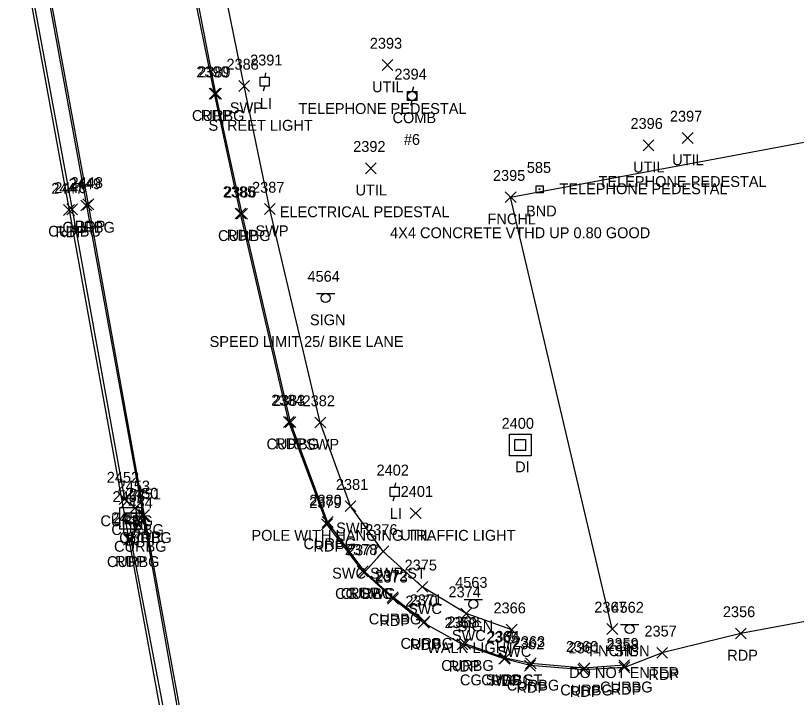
# Model space of a CAD drawing. Extents: x 1690689 to 1696275, y 438760 to 444007.
# Drawn here: x 1691375.5 to 1691519.2, y 440416.7 to 440542 of the extents above; entities that cross this region are included whole.
import ezdxf

# ---------------------------------------------------------------- set-up
doc = ezdxf.new("R2010")
doc.units = 0
for name, color, linetype in [('D_A', 7, 'Continuous'), ('D_I', 7, 'Continuous'), ('DS', 7, 'Continuous'), ('L_A', 7, 'Continuous'), ('L_I', 7, 'Continuous'), ('L_TIC', 7, 'Continuous'), ('Level 18', 7, 'Continuous'), ('LFNC', 7, 'Continuous'), ('M_A', 7, 'Continuous'), ('M_C', 7, 'Continuous'), ('M_I', 7, 'Continuous'), ('P_A', 7, 'Continuous'), ('P_I', 7, 'Continuous'), ('P_TIC', 7, 'Continuous'), ('PET', 7, 'Continuous'), ('R_A', 7, 'Continuous'), ('R_I', 7, 'Continuous'), ('R_TIC', 7, 'Continuous'), ('RC', 7, 'Continuous'), ('RSW', 7, 'Continuous'), ('S_A', 7, 'Continuous'), ('S_C', 7, 'Continuous'), ('S_I', 7, 'Continuous'), ('SSGN', 7, 'Continuous'), ('U_A', 7, 'Continuous'), ('U_C', 7, 'Continuous'), ('U_I', 7, 'Continuous'), ('UDEFAULT', 7, 'Continuous'), ('ULP', 7, 'Continuous'), ('UP', 7, 'Continuous')]:
    doc.layers.add(name, color=color, linetype=linetype)

msp = doc.modelspace()

# ---------------------------------------------------------------- linework, layer by layer
at = {"layer": 'DS'}
for p, q in [((1691466.37, 440465.03), (1691470.37, 440465.03)), ((1691466.37, 440461.03), (1691466.37, 440465.03)), ((1691470.37, 440465.03), (1691470.37, 440461.03)), ((1691467.37, 440462.03), (1691467.37, 440464.03)), ((1691467.37, 440464.03), (1691469.37, 440464.03)), ((1691468.38, 440463.03), (1691468.38, 440463.03)), ((1691468.38, 440463.03), (1691468.38, 440463.03)), ((1691469.37, 440464.03), (1691469.37, 440462.03)), ((1691469.37, 440462.03), (1691467.37, 440462.03)), ((1691470.37, 440461.03), (1691466.37, 440461.03)), ((1691394.69, 440451.56), (1691398.69, 440451.56)), ((1691394.69, 440447.56), (1691394.69, 440451.56)), ((1691398.69, 440451.56), (1691398.69, 440447.56)), ((1691395.69, 440448.56), (1691395.69, 440450.56)), ((1691395.69, 440450.56), (1691397.69, 440450.56)), ((1691397.69, 440450.56), (1691397.69, 440448.56)), ((1691397.69, 440448.56), (1691395.69, 440448.56)), ((1691396.69, 440449.56), (1691396.69, 440449.56)), ((1691396.69, 440449.56), (1691396.69, 440449.56)), ((1691398.69, 440447.56), (1691394.69, 440447.56))]:
    msp.add_line(p, q, dxfattribs=at)
at = {"layer": 'L_TIC'}
for points in [[(1691465.61, 440507.6), (1691467.61, 440509.6)], [(1691467.61, 440507.6), (1691465.61, 440509.6)], [(1691484.31, 440428.23), (1691486.31, 440430.23)], [(1691486.31, 440428.23), (1691484.31, 440430.23)]]:
    msp.add_lwpolyline(points, dxfattribs=at)
at = {"layer": 'Level 18'}
msp.add_lwpolyline([(1691471.31, 440510.68), (1691472.56, 440510.68), (1691472.56, 440509.43), (1691471.31, 440509.43)], close=True, dxfattribs=at)
msp.add_circle((1691471.94, 440510.06), 0.0833, dxfattribs=at)
at = {"layer": 'LFNC'}
msp.add_lwpolyline([(1691485.31, 440429.23), (1691466.61, 440508.6), (1691543.86, 440523.06), (1691612.54, 440535.93)], dxfattribs=at)
at = {"layer": 'P_TIC'}
for points in [[(1691411.15, 440526.64), (1691413.15, 440528.64)], [(1691413.15, 440526.64), (1691411.15, 440528.64)], [(1691384.38, 440505.23), (1691386.38, 440507.23)], [(1691386.38, 440505.23), (1691384.38, 440507.23)], [(1691387.92, 440506.28), (1691389.92, 440508.28)], [(1691389.92, 440506.28), (1691387.92, 440508.28)], [(1691415.92, 440504.6), (1691417.92, 440506.6)], [(1691417.92, 440504.6), (1691415.92, 440506.6)], [(1691424.81, 440466.29), (1691426.81, 440468.29)], [(1691426.81, 440466.29), (1691424.81, 440468.29)], [(1691398.19, 440449.17), (1691400.19, 440451.17)], [(1691400.19, 440449.17), (1691398.19, 440451.17)], [(1691431.83, 440447.46), (1691433.83, 440449.46)], [(1691433.83, 440447.46), (1691431.83, 440449.46)], [(1691395.38, 440444.66), (1691397.38, 440446.66)], [(1691397.38, 440444.66), (1691395.38, 440446.66)], [(1691438.4, 440438.84), (1691440.4, 440440.84)], [(1691440.4, 440438.84), (1691438.4, 440440.84)], [(1691443.98, 440433.77), (1691445.98, 440435.77)], [(1691445.98, 440433.77), (1691443.98, 440435.77)], [(1691449.59, 440429.36), (1691451.59, 440431.36)], [(1691451.59, 440429.36), (1691449.59, 440431.36)], [(1691507.96, 440427.4), (1691509.96, 440429.4)], [(1691509.96, 440427.4), (1691507.96, 440429.4)], [(1691456.75, 440425.39), (1691458.75, 440427.39)], [(1691458.75, 440425.39), (1691456.75, 440427.39)], [(1691493.48, 440423.84), (1691495.48, 440425.84)], [(1691495.48, 440423.84), (1691493.48, 440425.84)], [(1691464.43, 440422.73), (1691466.43, 440424.73)], [(1691466.43, 440422.73), (1691464.43, 440424.73)], [(1691469.17, 440421.5), (1691471.17, 440423.5)], [(1691471.17, 440421.5), (1691469.17, 440423.5)], [(1691478.98, 440420.74), (1691480.98, 440422.74)], [(1691480.98, 440420.74), (1691478.98, 440422.74)], [(1691486.53, 440421.16), (1691488.53, 440423.16)], [(1691488.53, 440421.16), (1691486.53, 440423.16)]]:
    msp.add_lwpolyline(points, dxfattribs=at)
at = {"layer": 'PET'}
for points in [[(1691552.42, 440436.47), (1691508.96, 440428.4), (1691494.48, 440424.84), (1691487.53, 440422.16), (1691479.98, 440421.74), (1691470.17, 440422.5), (1691465.43, 440423.73), (1691457.75, 440426.39), (1691450.59, 440430.36), (1691444.98, 440434.77), (1691439.4, 440439.84), (1691432.83, 440448.46), (1691425.81, 440467.29), (1691416.92, 440505.6), (1691412.15, 440527.64), (1691404.42, 440565.6), (1691397.74, 440602.52), (1691382.41, 440685.3), (1691370.31, 440750.54), (1691330.06, 440958.54), (1691316.82, 441030.69), (1691309.01, 441068.57), (1691294.14, 441127.58)], [(1691327.11, 440842.3), (1691343.83, 440752.44), (1691362.78, 440649.9), (1691372.44, 440596.72), (1691388.92, 440507.28), (1691399.19, 440450.17), (1691407.2, 440406.4), (1691406.31, 440404.65), (1691404.52, 440404.92)], [(1691315.38, 440840.77), (1691339.16, 440752.24), (1691344.67, 440727.73), (1691359.12, 440649.27), (1691368.01, 440600.75), (1691385.38, 440506.23), (1691396.38, 440445.66), (1691403.64, 440405.97), (1691404.52, 440404.92)]]:
    msp.add_lwpolyline(points, dxfattribs=at)
at = {"layer": 'R_TIC'}
for points in [[(1691416.59, 440528.04), (1691418.59, 440530.04)], [(1691418.59, 440528.04), (1691416.59, 440530.04)], [(1691411.4, 440526.61), (1691413.4, 440528.61)], [(1691413.4, 440526.61), (1691411.4, 440528.61)], [(1691384.96, 440505.35), (1691386.96, 440507.35)], [(1691386.96, 440505.35), (1691384.96, 440507.35)], [(1691387.57, 440506.07), (1691389.57, 440508.07)], [(1691389.57, 440506.07), (1691387.57, 440508.07)], [(1691421.3, 440505.42), (1691423.3, 440507.42)], [(1691423.3, 440505.42), (1691421.3, 440507.42)], [(1691416.19, 440504.54), (1691418.19, 440506.54)], [(1691418.19, 440504.54), (1691416.19, 440506.54)], [(1691425.12, 440466.24), (1691427.12, 440468.24)], [(1691427.12, 440466.24), (1691425.12, 440468.24)], [(1691430.59, 440466.18), (1691432.59, 440468.18)], [(1691432.59, 440466.18), (1691430.59, 440468.18)], [(1691394.57, 440452.11), (1691396.57, 440454.11)], [(1691396.57, 440452.11), (1691394.57, 440454.11)], [(1691436.15, 440450.8), (1691438.15, 440452.8)], [(1691438.15, 440450.8), (1691436.15, 440452.8)], [(1691396.57, 440450.5), (1691398.57, 440452.5)], [(1691398.57, 440450.5), (1691396.57, 440452.5)], [(1691398.02, 440449.03), (1691400.02, 440451.03)], [(1691400.02, 440449.03), (1691398.02, 440451.03)], [(1691431.93, 440447.9), (1691433.93, 440449.9)], [(1691433.93, 440447.9), (1691431.93, 440449.9)], [(1691397.07, 440447.42), (1691399.07, 440449.42)], [(1691399.07, 440447.42), (1691397.07, 440449.42)], [(1691395.76, 440444.61), (1691397.76, 440446.61)], [(1691397.76, 440444.61), (1691395.76, 440446.61)], [(1691442.18, 440442.49), (1691444.18, 440444.49)], [(1691444.18, 440442.49), (1691442.18, 440444.49)], [(1691442.18, 440442.49), (1691444.18, 440444.49)], [(1691444.18, 440442.49), (1691442.18, 440444.49)], [(1691438.78, 440438.75), (1691440.78, 440440.75)], [(1691440.78, 440438.75), (1691438.78, 440440.75)], [(1691438.78, 440438.75), (1691440.78, 440440.75)], [(1691440.78, 440438.75), (1691438.78, 440440.75)], [(1691449.36, 440435.98), (1691451.36, 440437.98)], [(1691451.36, 440435.98), (1691449.36, 440437.98)], [(1691443.92, 440434.07), (1691445.92, 440436.07)], [(1691445.92, 440434.07), (1691443.92, 440436.07)], [(1691457.43, 440431.05), (1691459.43, 440433.05)], [(1691459.43, 440431.05), (1691457.43, 440433.05)], [(1691449.76, 440429.58), (1691451.76, 440431.58)], [(1691451.76, 440429.58), (1691449.76, 440431.58)], [(1691465.81, 440428.1), (1691467.81, 440430.1)], [(1691467.81, 440428.1), (1691465.81, 440430.1)], [(1691457.25, 440425.52), (1691459.25, 440427.52)], [(1691459.25, 440425.52), (1691457.25, 440427.52)], [(1691464.61, 440422.87), (1691466.61, 440424.87)], [(1691466.61, 440422.87), (1691464.61, 440424.87)], [(1691464.61, 440422.87), (1691466.61, 440424.87)], [(1691466.61, 440422.87), (1691464.61, 440424.87)], [(1691469.31, 440421.9), (1691471.31, 440423.9)], [(1691471.31, 440421.9), (1691469.31, 440423.9)], [(1691479.15, 440421.01), (1691481.15, 440423.01)], [(1691481.15, 440421.01), (1691479.15, 440423.01)], [(1691486.48, 440421.56), (1691488.48, 440423.56)], [(1691488.48, 440421.56), (1691486.48, 440423.56)]]:
    msp.add_lwpolyline(points, dxfattribs=at)
at = {"layer": 'RC'}
for points in [[(1691450.76, 440430.58), (1691444.92, 440435.07), (1691439.78, 440439.75), (1691432.93, 440448.9), (1691426.12, 440467.24), (1691417.19, 440505.54), (1691412.4, 440527.61), (1691405.01, 440565.67), (1691398.01, 440602.6), (1691382.66, 440685.49), (1691370.67, 440750.86), (1691351.95, 440846.96), (1691330.25, 440958.42), (1691317.04, 441030.78), (1691309.36, 441068.61), (1691294.46, 441127.62), (1691280.16, 441186.14), (1691271.8, 441225.57)], [(1691326.44, 440842.32), (1691343.27, 440752.33), (1691362.34, 440649.71), (1691372.07, 440596.75), (1691388.57, 440507.07), (1691399.02, 440450.03), (1691406.75, 440406.47), (1691406.03, 440405.14), (1691404.87, 440405.37)], [(1691369.88, 440592.69), (1691385.96, 440506.35), (1691395.57, 440453.11), (1691397.57, 440451.5), (1691398.07, 440448.42), (1691396.76, 440445.61), (1691404.32, 440406.1), (1691404.87, 440405.37)], [(1691487.48, 440422.56), (1691480.15, 440422.01), (1691470.31, 440422.9), (1691465.61, 440423.87), (1691458.25, 440426.52)]]:
    msp.add_lwpolyline(points, dxfattribs=at)
at = {"layer": 'RSW'}
for points in [[(1691443.18, 440443.49), (1691437.15, 440451.8), (1691431.59, 440467.18), (1691422.3, 440506.42), (1691417.59, 440529.04), (1691409.95, 440566.67), (1691402.99, 440604.6), (1691387.94, 440685.95), (1691375.88, 440751.37), (1691356.89, 440847.96), (1691335.56, 440959.35), (1691322.05, 441031.91), (1691314.28, 441069.9), (1691299.65, 441129.23)], [(1691465.61, 440423.87), (1691466.81, 440429.1), (1691458.43, 440432.05), (1691450.36, 440436.98), (1691443.18, 440443.49), (1691439.78, 440439.75)]]:
    msp.add_lwpolyline(points, dxfattribs=at)
at = {"layer": 'SSGN'}
for p, q in [((1691430.91, 440490.92), (1691434.24, 440490.92)), ((1691432.56, 440490.08), (1691432.56, 440490.08)), ((1691458.08, 440434.65), (1691461.41, 440434.65)), ((1691459.73, 440433.81), (1691459.73, 440433.81)), ((1691486.84, 440430.06), (1691490.17, 440430.06)), ((1691488.49, 440429.23), (1691488.49, 440429.23))]:
    msp.add_line(p, q, dxfattribs=at)
for centre in [(1691432.56, 440490.08), (1691459.73, 440433.81), (1691488.49, 440429.23)]:
    msp.add_circle(centre, 0.833, dxfattribs=at)
at = {"layer": 'UDEFAULT'}
for points in [[(1691442.96, 440531.89), (1691444.96, 440533.89)], [(1691444.96, 440531.89), (1691442.96, 440533.89)], [(1691498.16, 440518.48), (1691500.16, 440520.48)], [(1691500.16, 440518.48), (1691498.16, 440520.48)], [(1691490.96, 440517.15), (1691492.96, 440519.15)], [(1691492.96, 440517.15), (1691490.96, 440519.15)], [(1691439.9, 440512.92), (1691441.9, 440514.92)], [(1691441.9, 440512.92), (1691439.9, 440514.92)], [(1691448.15, 440449.51), (1691450.15, 440451.51)], [(1691450.15, 440449.51), (1691448.15, 440451.51)]]:
    msp.add_lwpolyline(points, dxfattribs=at)
at = {"layer": 'ULP'}
for p, q in [((1691420.54, 440528.98), (1691420.54, 440530.64)), ((1691420.54, 440530.64), (1691422.2, 440530.64)), ((1691421.54, 440531.48), (1691421.37, 440530.64)), ((1691422.2, 440530.64), (1691422.2, 440528.98)), ((1691422.2, 440528.98), (1691420.54, 440528.98)), ((1691421.12, 440528.14), (1691421.37, 440528.98)), ((1691421.37, 440529.81), (1691421.37, 440529.81)), ((1691445.44, 440456.11), (1691445.27, 440455.27)), ((1691444.44, 440453.61), (1691444.44, 440455.27)), ((1691444.44, 440455.27), (1691446.11, 440455.27)), ((1691445.27, 440454.44), (1691445.27, 440454.44)), ((1691446.11, 440455.27), (1691446.11, 440453.61)), ((1691446.11, 440453.61), (1691444.44, 440453.61)), ((1691445.02, 440452.77), (1691445.27, 440453.61))]:
    msp.add_line(p, q, dxfattribs=at)
at = {"layer": 'UP'}
for p, q in [((1691448.73, 440528.88), (1691448.48, 440528.04)), ((1691447.65, 440526.38), (1691447.65, 440528.04)), ((1691447.65, 440528.04), (1691449.32, 440528.04)), ((1691449.32, 440528.04), (1691449.32, 440526.38)), ((1691449.32, 440526.38), (1691447.65, 440526.38)), ((1691448.23, 440525.54), (1691448.48, 440526.38)), ((1691448.48, 440527.21), (1691448.48, 440527.21))]:
    msp.add_line(p, q, dxfattribs=at)
msp.add_circle((1691448.48, 440527.21), 0.833, dxfattribs=at)

# ---------------------------------------------------------------- texts
at = {"layer": 'D_A'}
for p in [(1691467.43, 440458.03), (1691395.75, 440444.56)]:
    msp.add_text('DI', height=2, dxfattribs=at).set_placement(p)
at = {"layer": 'D_I'}
for s, p in [('2400', (1691464.95, 440466.03)), ('2456', (1691393.38, 440452.56))]:
    msp.add_text(s, height=2, dxfattribs=at).set_placement(p)
at = {"layer": 'L_A'}
for p in [(1691462.35, 440503.6), (1691481.05, 440424.23)]:
    msp.add_text('FNCHL', height=2, dxfattribs=at).set_placement(p)
at = {"layer": 'L_I'}
for s, p in [('2395', (1691463.35, 440511.6)), ('2367', (1691482, 440432.23))]:
    msp.add_text(s, height=2, dxfattribs=at).set_placement(p)
at = {"layer": 'M_A'}
msp.add_text('BND', height=2, dxfattribs=at).set_placement((1691469.43, 440505.06))
at = {"layer": 'M_C'}
msp.add_text('4X4 CONCRETE VTHD UP 0.80 GOOD', height=2, dxfattribs=at).set_placement((1691444.43, 440501.06))
at = {"layer": 'M_I'}
msp.add_text('585', height=2, dxfattribs=at).set_placement((1691469.58, 440513.06))
at = {"layer": 'P_A'}
for p in [(1691409.63, 440522.64), (1691382.87, 440501.23), (1691386.41, 440502.28), (1691414.41, 440500.6), (1691423.3, 440462.29), (1691396.68, 440445.17), (1691430.32, 440443.46), (1691393.86, 440440.66), (1691436.89, 440434.84), (1691442.47, 440429.77), (1691448.07, 440425.36), (1691506.45, 440423.4), (1691455.24, 440421.39), (1691491.97, 440419.84), (1691462.91, 440418.73), (1691467.66, 440417.5), (1691477.47, 440416.74), (1691485.02, 440417.16)]:
    msp.add_text('RDP', height=2, dxfattribs=at).set_placement(p)
at = {"layer": 'P_I'}
for s, p in [('2390', (1691408.8, 440530.64)), ('2448', (1691385.66, 440510.28)), ('2447', (1691382.12, 440509.23)), ('2385', (1691413.66, 440508.6)), ('2384', (1691422.55, 440470.29)), ('2450', (1691395.84, 440453.17)), ('2379', (1691429.56, 440451.46)), ('2457', (1691393.12, 440448.66)), ('2378', (1691436.14, 440442.84)), ('2373', (1691441.72, 440437.77)), ('2370', (1691447.24, 440433.36)), ('2356', (1691505.65, 440431.4)), ('2369', (1691454.44, 440429.39)), ('2357', (1691491.22, 440427.84)), ('2365', (1691462.12, 440426.73)), ('2362', (1691466.87, 440425.5)), ('2361', (1691477.24, 440424.74)), ('2358', (1691484.27, 440425.16))]:
    msp.add_text(s, height=2, dxfattribs=at).set_placement(p)
at = {"layer": 'R_A'}
for s, p in [('SWP', (1691414.95, 440524.04)), ('CURBG', (1691407.98, 440522.61)), ('CURBG', (1691381.54, 440501.35)), ('CURBG', (1691384.15, 440502.07)), ('SWP', (1691419.67, 440501.42)), ('CURBG', (1691412.78, 440500.54)), ('CURBG', (1691421.7, 440462.24)), ('SWP', (1691428.95, 440462.18)), ('CURBG', (1691391.15, 440448.11)), ('CURBG', (1691393.16, 440446.5)), ('SWP', (1691434.51, 440446.8)), ('CURBG', (1691394.61, 440445.03)), ('CURBG', (1691393.65, 440443.42)), ('CURBG', (1691428.51, 440443.9)), ('CURBG', (1691392.35, 440440.61)), ('SWC SWP ST', (1691433.77, 440438.49)), ('SWC SWP ST', (1691433.77, 440438.49)), ('CG SWC', (1691434.31, 440434.75)), ('CURBG', (1691435.37, 440434.75)), ('SWC', (1691447.72, 440431.98)), ('CURBG', (1691440.5, 440430.07)), ('SWC', (1691455.79, 440427.05)), ('CURBG', (1691446.35, 440425.58)), ('SWC', (1691464.17, 440424.1)), ('CURBG', (1691453.83, 440421.52)), ('CG SWC ST', (1691457.28, 440418.87)), ('CURBG', (1691461.2, 440418.87)), ('CURBG', (1691465.89, 440417.9)), ('CURBG', (1691483.06, 440417.56)), ('CURBG', (1691475.73, 440417.01))]:
    msp.add_text(s, height=2, dxfattribs=at).set_placement(p)
at = {"layer": 'R_I'}
for s, p in [('2388', (1691414.33, 440532.04)), ('2389', (1691409.13, 440530.61)), ('2449', (1691385.3, 440510.07)), ('2446', (1691382.65, 440509.35)), ('2386', (1691413.88, 440508.54)), ('2387', (1691419.04, 440509.42)), ('2383', (1691422.86, 440470.24)), ('2382', (1691428.33, 440470.18)), ('2452', (1691392.31, 440456.11)), ('2453', (1691394.31, 440454.5)), ('2381', (1691434.46, 440454.8)), ('2451', (1691396.33, 440453.03)), ('2454', (1691394.81, 440451.42)), ('2380', (1691429.58, 440451.9)), ('2455', (1691393.5, 440448.61)), ('2376', (1691439.86, 440446.49)), ('2376', (1691439.86, 440446.49)), ('2377', (1691436.52, 440442.75)), ('2377', (1691436.52, 440442.75)), ('2375', (1691447.1, 440439.98)), ('2372', (1691441.66, 440438.07)), ('2374', (1691455.17, 440435.05)), ('2371', (1691448.07, 440433.58)), ('2366', (1691463.45, 440432.1)), ('2368', (1691454.94, 440429.52)), ('2364', (1691462.31, 440426.87)), ('2364', (1691462.31, 440426.87)), ('2363', (1691467, 440425.9)), ('2360', (1691476.76, 440425.01)), ('2359', (1691484.21, 440425.56))]:
    msp.add_text(s, height=2, dxfattribs=at).set_placement(p)
at = {"layer": 'S_A'}
for p in [(1691429.69, 440485.06), (1691456.86, 440428.79), (1691485.63, 440424.21)]:
    msp.add_text('SIGN', height=2, dxfattribs=at).set_placement(p)
at = {"layer": 'S_C'}
for s, p in [('SPEED LIMIT 25/ BIKE LANE', (1691411.23, 440481.06)), ('WALK LIGHT', (1691451.24, 440424.79)), ('DO NOT ENTER', (1691477.36, 440420.21))]:
    msp.add_text(s, height=2, dxfattribs=at).set_placement(p)
at = {"layer": 'S_I'}
for s, p in [('4564', (1691429.23, 440493.06)), ('4563', (1691456.4, 440436.79)), ('4562', (1691485.16, 440432.21))]:
    msp.add_text(s, height=2, dxfattribs=at).set_placement(p)
at = {"layer": 'U_A'}
for s, p in [('UTIL', (1691441.12, 440527.89)), ('LI', (1691420.47, 440524.81)), ('COMB', (1691444.87, 440522.21)), ('UTIL', (1691496.32, 440514.48)), ('UTIL', (1691489.13, 440513.15)), ('UTIL', (1691438.07, 440508.92)), ('LI', (1691444.38, 440449.44)), ('UTIL', (1691446.31, 440445.51))]:
    msp.add_text(s, height=2, dxfattribs=at).set_placement(p)
at = {"layer": 'U_C'}
for s, p in [('TELEPHONE PEDESTAL', (1691427.58, 440523.89)), ('STREET LIGHT', (1691411.03, 440520.81)), ('#6', (1691446.96, 440518.21)), ('TELEPHONE PEDESTAL', (1691482.78, 440510.48)), ('TELEPHONE PEDESTAL', (1691475.59, 440509.15)), ('ELECTRICAL PEDESTAL', (1691424.14, 440504.92)), ('POLE WITH HANGING TRAFFIC LIGHT', (1691418.92, 440445.44))]:
    msp.add_text(s, height=2, dxfattribs=at).set_placement(p)
at = {"layer": 'U_I'}
for s, p in [('2393', (1691440.7, 440535.89)), ('2391', (1691418.68, 440532.81)), ('2394', (1691445.22, 440530.21)), ('2397', (1691495.9, 440522.48)), ('2396', (1691488.65, 440521.15)), ('2392', (1691437.64, 440516.92)), ('2402', (1691441.94, 440457.44)), ('2401', (1691446.38, 440453.51))]:
    msp.add_text(s, height=2, dxfattribs=at).set_placement(p)

doc.saveas('drawing.dxf')
